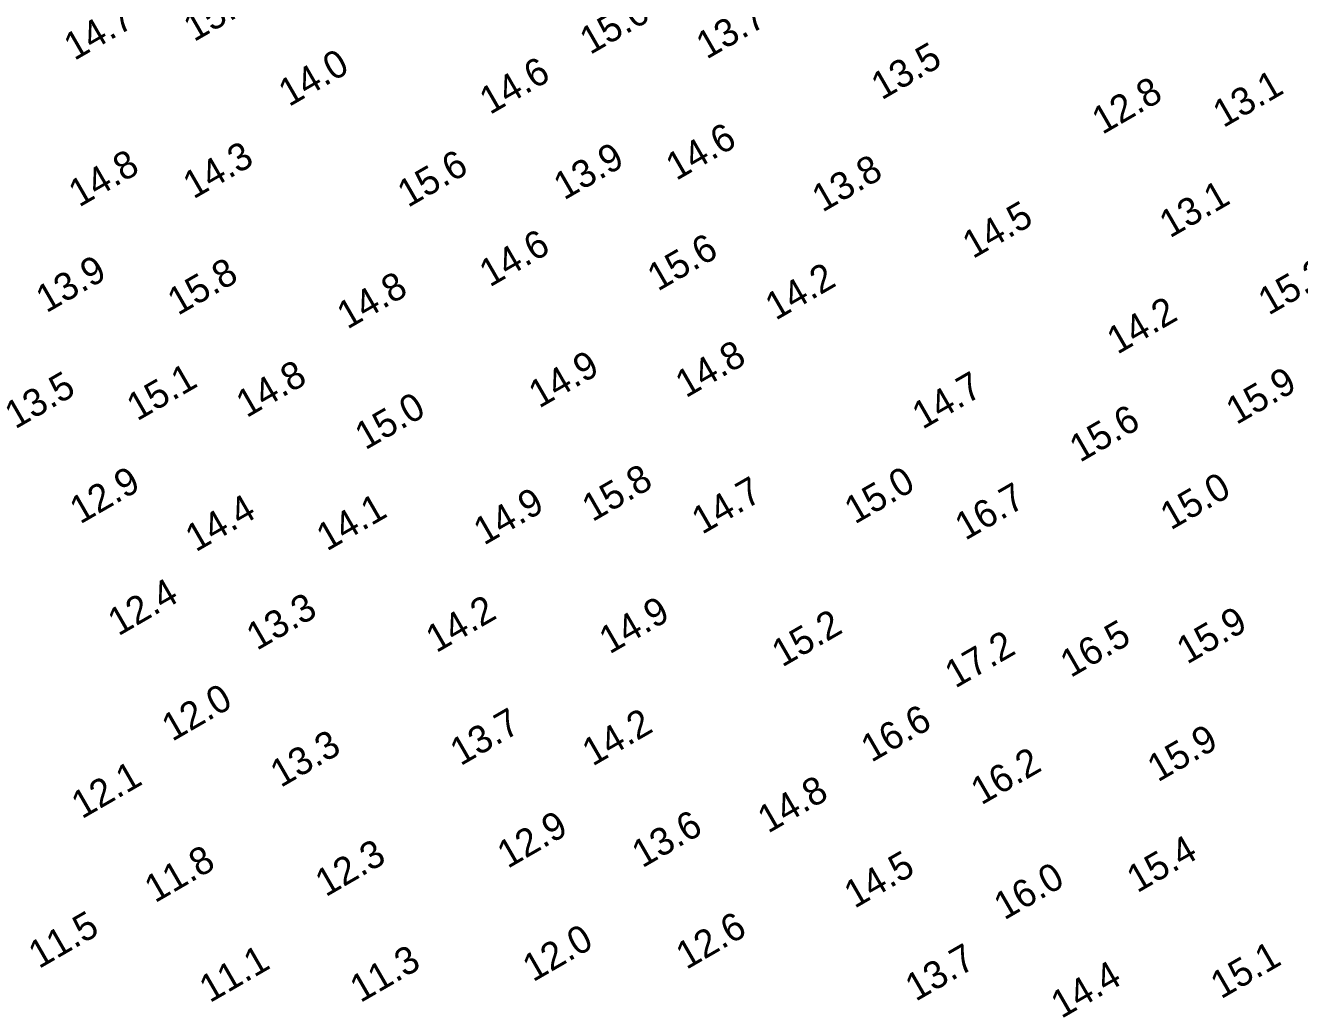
# Model space of a CAD drawing. Extents: x 3024098 to 3056816, y 418252 to 509144.
# Drawn here: x 3038802.6 to 3039034, y 418989.1 to 419167.1 of the extents above; entities that cross this region are included whole.
import ezdxf

# ---------------------------------------------------------------- set-up
doc = ezdxf.new("R2010")
doc.units = 0
doc.layers.add('V-TOPO-SOUN-0911', color=7, linetype='Continuous')

msp = doc.modelspace()

# ---------------------------------------------------------------- texts
at = {"layer": 'V-TOPO-SOUN-0911'}
for s, p in [('15.4 ', (3038833.25, 419164.05)), ('14.7 ', (3038811.53, 419160.64)), ('15.0 ', (3038905.18, 419161.72)), ('13.7 ', (3038926.32, 419160.87)), ('13.5 ', (3038958.1, 419153.48)), ('14.0 ', (3038850.49, 419152.27)), ('14.6 ', (3038886.98, 419150.83)), ('12.8 ', (3038998.17, 419147.22)), ('13.1 ', (3039020.14, 419148.45)), ('14.6 ', (3038920.81, 419138.86)), ('14.3 ', (3038833.15, 419135.51)), ('13.9 ', (3038900.44, 419135.31)), ('14.8 ', (3038812.38, 419134.03)), ('15.6 ', (3038872.09, 419133.97)), ('13.8 ', (3038947.35, 419133.11)), ('13.1 ', (3039010.43, 419128.43)), ('14.5 ', (3038974.67, 419124.68)), ('14.6 ', (3038886.95, 419119.53)), ('15.6 ', (3038917.46, 419118.78)), ('13.9 ', (3038806.44, 419114.84)), ('15.8 ', (3038830.33, 419114.38)), ('15.2 ', (3039028.36, 419114.41)), ('14.8 ', (3038861.1, 419111.88)), ('14.2 ', (3038938.86, 419113.49)), ('14.2 ', (3039000.9, 419107.32)), ('14.8 ', (3038922.55, 419099.42)), ('14.8 ', (3038842.79, 419095.81)), ('14.9 ', (3038895.91, 419097.55)), ('13.5 ', (3038800.79, 419093.77)), ('15.1 ', (3038822.93, 419095.23)), ('14.7 ', (3038965.53, 419093.71)), ('15.9 ', (3039022.52, 419094.56)), ('15.0 ', (3038864.36, 419089.97)), ('15.6 ', (3038994.1, 419087.71)), ('15.8 ', (3038905.59, 419076.94)), ('12.9 ', (3038812.58, 419076.52)), ('14.7 ', (3038925.5, 419074.65)), ('15.0 ', (3038953.24, 419076.51)), ('15.0 ', (3039010.59, 419075.43)), ('14.9 ', (3038885.9, 419072.68)), ('16.7 ', (3038973.3, 419073.56)), ('14.4 ', (3038833.57, 419071.46)), ('14.1 ', (3038857.37, 419071.61)), ('12.4 ', (3038819.5, 419056.21)), ('13.3 ', (3038844.66, 419053.58)), ('14.2 ', (3038877.24, 419053.16)), ('14.9 ', (3038908.7, 419052.93)), ('15.2 ', (3038940.04, 419050.56)), ('15.9 ', (3039013.56, 419051.09)), ('16.5 ', (3038992.42, 419048.66)), ('17.2 ', (3038971.47, 419046.73)), ('12.0 ', (3038829.29, 419037.08)), ('13.7 ', (3038881.64, 419032.65)), ('16.6 ', (3038956.24, 419033.28)), ('14.2 ', (3038905.62, 419032.59)), ('13.3 ', (3038848.99, 419028.71)), ('15.9 ', (3039008.24, 419029.7)), ('16.2 ', (3038976.19, 419025.53)), ('12.1 ', (3038812.89, 419023.02)), ('14.8 ', (3038937.48, 419020.41)), ('12.9 ', (3038890.2, 419014.02)), ('13.6 ', (3038914.64, 419014.12)), ('11.8 ', (3038826.16, 419007.78)), ('12.3 ', (3038857.16, 419008.87)), ('15.4 ', (3039004.5, 419009.59)), ('14.5 ', (3038953.18, 419006.77)), ('16.0 ', (3038980.37, 419004.66)), ('11.5 ', (3038805.09, 418995.84)), ('12.6 ', (3038922.65, 418995.68)), ('12.0 ', (3038894.81, 418993.44)), ('11.1 ', (3038836.11, 418989.65)), ('11.3 ', (3038863.46, 418989.67)), ('13.7 ', (3038964.28, 418989.9)), ('15.1 ', (3039019.71, 418990.34)), ('14.4 ', (3038990.73, 418986.79))]:
    msp.add_text(s, height=5, rotation=30, dxfattribs=at).set_placement(p)

doc.saveas('drawing.dxf')
